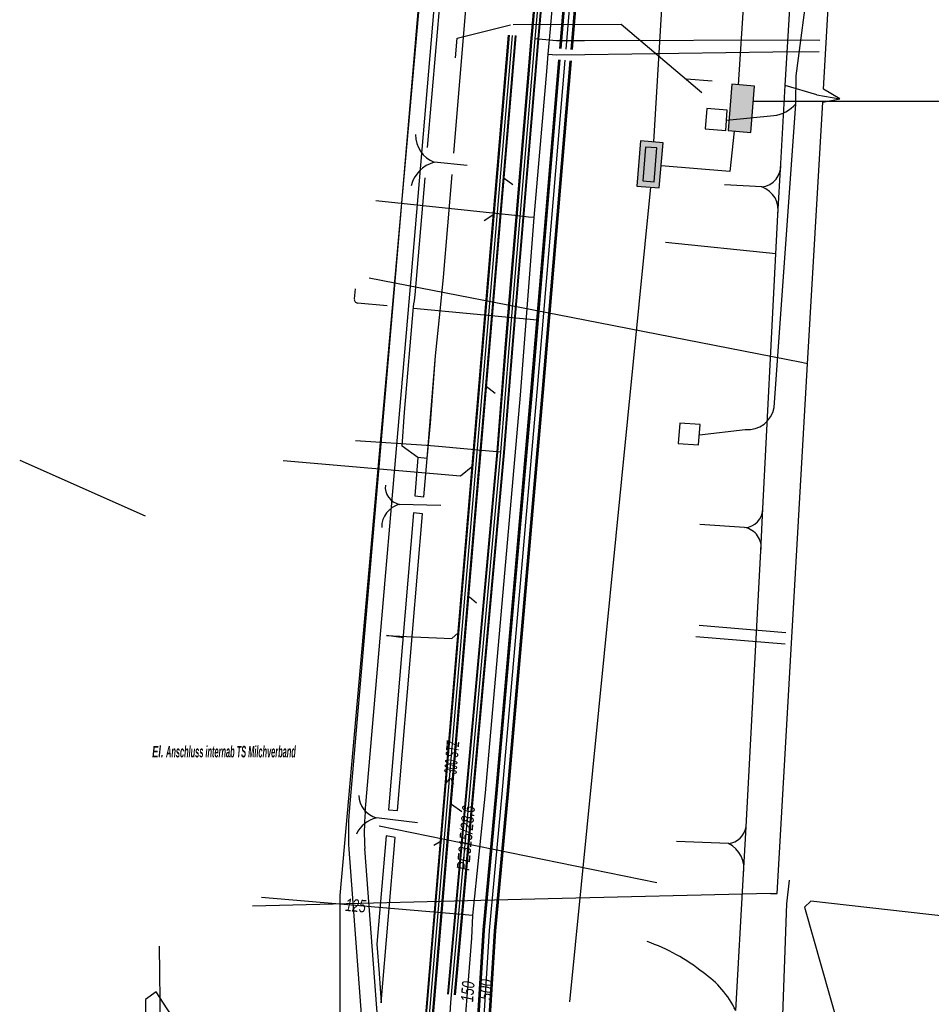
# Model space of a CAD drawing. Header units: metres. Extents: x 2695563 to 2696938, y 1260544 to 1262032.
# Tile 276 of 303: x 2696806 to 2696846, y 1261565 to 1261609. Entities that reach past the tile are written whole.
import ezdxf

# ---------------------------------------------------------------- set-up
doc = ezdxf.new("R2010")
doc.units = ezdxf.units.M
doc.linetypes.add('AUSGEZOGEN', pattern=[0])
for name, color, linetype in [('AW_LK_ Haltung Text', 7, 'AUSGEZOGEN'), ('AW_LK_Haltung', 24, 'AUSGEZOGEN'), ('EW_LK_Bauwerk_FL_Linie_Punkt', 1, 'AUSGEZOGEN'), ('EW_LK_Freitext_Text', 1, 'AUSGEZOGEN'), ('EW_LK_Trasseabs', 1, 'AUSGEZOGEN'), ('EW_LK_Trasserand', 1, 'AUSGEZOGEN'), ('FM_LK_SW_BAUWERK', 94, 'AUSGEZOGEN'), ('FM_LK_SW_TRASSEKANTE', 94, 'AUSGEZOGEN'), ('GA_LK_Leitung', 32, 'AUSGEZOGEN'), ('GA_LK_Leitung_Text', 32, 'AUSGEZOGEN'), ('TV_LK_LEITUNG', 92, 'AUSGEZOGEN'), ('WA_LK_Leitung', 171, 'AUSGEZOGEN'), ('WA_LK_Leitung_Text', 171, 'AUSGEZOGEN')]:
    doc.layers.add(name, color=color, linetype=linetype)
doc.styles.add('ARIAL', font='arial.ttf')
doc.styles.add('ARIALNARROW', font='ARIALN.TTF')
pattern_1 = [(0, (2703955, 1269100), (4050, 4050), [4050, -4050]), (90, (2703955, 1269100), (-4050, 4050), [4050, -4050])]
pattern_2 = [(0, (2708005, 1273150), (6075, 6075), [6075, -6075]), (90, (2708005, 1273150), (-6075, 6075), [6075, -6075])]

# ---------------------------------------------------------------- blocks, each defined once
blk = doc.blocks.new('COMPLEXOBJECT_1848')
at = {"layer": 'EW_LK_Trasserand', "color": 1, "linetype": 'AUSGEZOGEN', "transparency": 33554687}
blk.add_line((6820.7, 11564.661), (6820.129, 11572.289), dxfattribs=at)
for points in [[(6820.144, 11573.891), (6822.188, 11597.585), (6824.582, 11625.752), (6827.058, 11654.903), (6826.36, 11654.948), (6823.879, 11625.752), (6821.491, 11597.644), (6819.444, 11573.925)], [(6819.429, 11572.266), (6819.989, 11564.784), (6820.7, 11564.661)]]:
    blk.add_lwpolyline(points, dxfattribs=at)
for centre, radius, start, end in [((6831.493, 11572.986), 12.085, 175.5461, 183.4179), ((6831.789, 11572.981), 11.681, 175.5313, 183.3958)]:
    blk.add_arc(centre, radius, start, end, dxfattribs=at)
blk = doc.blocks.new('COMPLEXOBJECT_2035')
at = {"layer": 'EW_LK_Trasseabs', "color": 1, "linetype": 'AUSGEZOGEN', "transparency": 33554687}
blk.add_line((6813.119, 11562.615), (6810.927, 11565.975), dxfattribs=at)
blk.add_arc((6813.988, 11563.4), 1.171, 222.1186, 260.0355, dxfattribs=at)
blk = doc.blocks.new('COMPLEXOBJECT_2097')
at = {"layer": 'EW_LK_Trasseabs', "color": 1, "linetype": 'AUSGEZOGEN', "transparency": 33554687}
blk.add_lwpolyline([(6821.783, 11590.033), (6821.883, 11591.539), (6822.28, 11596.176)], dxfattribs=at)
blk.add_arc((6816.36, 11597.222), 6.011, 349.9825, 355.1364, dxfattribs=at)
blk = doc.blocks.new('COMPLEXOBJECT_2704')
at = {"layer": 'EW_LK_Trasseabs', "color": 1, "linetype": 'AUSGEZOGEN', "transparency": 33554687}
for centre, radius, start, end in [((6829.841, 11560.318), 8.339, 51.2747, 70.7893), ((6832.637, 11563.297), 4.278, 25.6119, 55.5401)]:
    blk.add_arc(centre, radius, start, end, dxfattribs=at)
blk = doc.blocks.new('COMPLEXOBJECT_2709')
at = {"layer": 'EW_LK_Trasseabs', "color": 1, "linetype": 'AUSGEZOGEN', "transparency": 33554687}
blk.add_line((6838.189, 11591.746), (6839.14, 11605.134), dxfattribs=at)
blk.add_arc((6837.03, 11591.94), 1.175, 264.3327, 350.478, dxfattribs=at)
blk = doc.blocks.new('COMPLEXOBJECT_2713')
at = {"layer": 'EW_LK_Trasseabs', "color": 1, "linetype": 'AUSGEZOGEN', "transparency": 33554687}
blk.add_line((6836.084, 11604.406), (6838.174, 11604.612), dxfattribs=at)
blk.add_arc((6838.035, 11606.024), 1.419, 275.6188, 321.1524, dxfattribs=at)

msp = doc.modelspace()

# ---------------------------------------------------------------- hatches: boundary and pattern name
at = {"layer": 'EW_LK_Bauwerk_FL_Linie_Punkt', "lineweight": 18, "transparency": 33554687}
h = msp.add_hatch(dxfattribs=at)
h.set_pattern_fill('MUSTER', color=1, scale=4050, style=0, pattern_type=2)
h.set_pattern_definition(pattern_1)
h.paths.add_polyline_path([(2696837.022, 1261603.767), (2696837.086, 1261604.665), (2696836.188, 1261604.729), (2696836.124, 1261603.831)], flags=0)
h = msp.add_hatch(dxfattribs=at)
h.set_pattern_fill('MUSTER', color=1, scale=4050, style=0, pattern_type=2)
h.set_pattern_definition(pattern_1)
h.paths.add_polyline_path([(2696835.892, 1261590.8), (2696834.994, 1261590.864), (2696834.93, 1261589.966), (2696835.828, 1261589.902)], flags=0)
at = {"layer": 'EW_LK_Trasserand', "lineweight": 18, "transparency": 33554687}
h = msp.add_hatch(dxfattribs=at)
h.set_pattern_fill('MUSTER', color=1, scale=6075, style=0, pattern_type=2)
h.set_pattern_definition(pattern_2)
h.paths.add_polyline_path([(2696821.67, 1261564.471), (2696821.099, 1261572.099), (2696821.096, 1261572.151), (2696821.093, 1261572.202), (2696821.091, 1261572.254), (2696821.089, 1261572.306), (2696821.087, 1261572.357), (2696821.085, 1261572.409), (2696821.083, 1261572.461), (2696821.082, 1261572.512), (2696821.081, 1261572.564), (2696821.08, 1261572.616), (2696821.079, 1261572.668), (2696821.079, 1261572.719), (2696821.079, 1261572.771), (2696821.079, 1261572.823), (2696821.079, 1261572.874), (2696821.079, 1261572.926), (2696821.08, 1261572.978), (2696821.081, 1261573.03), (2696821.082, 1261573.081), (2696821.083, 1261573.133), (2696821.085, 1261573.185), (2696821.087, 1261573.236), (2696821.089, 1261573.288), (2696821.091, 1261573.34), (2696821.094, 1261573.391), (2696821.097, 1261573.443), (2696821.1, 1261573.495), (2696821.103, 1261573.546), (2696821.106, 1261573.598), (2696821.11, 1261573.649), (2696821.114, 1261573.701), (2696823.158, 1261597.395), (2696825.552, 1261625.562), (2696828.028, 1261654.713), (2696827.33, 1261654.758), (2696824.849, 1261625.562), (2696822.461, 1261597.454), (2696820.414, 1261573.735), (2696820.41, 1261573.682), (2696820.406, 1261573.628), (2696820.403, 1261573.575), (2696820.399, 1261573.521), (2696820.396, 1261573.468), (2696820.393, 1261573.414), (2696820.391, 1261573.361), (2696820.388, 1261573.307), (2696820.386, 1261573.254), (2696820.384, 1261573.2), (2696820.383, 1261573.147), (2696820.381, 1261573.093), (2696820.38, 1261573.04), (2696820.379, 1261572.986), (2696820.378, 1261572.933), (2696820.378, 1261572.879), (2696820.378, 1261572.825), (2696820.378, 1261572.772), (2696820.378, 1261572.718), (2696820.378, 1261572.665), (2696820.379, 1261572.611), (2696820.38, 1261572.558), (2696820.381, 1261572.504), (2696820.382, 1261572.451), (2696820.384, 1261572.397), (2696820.386, 1261572.343), (2696820.388, 1261572.29), (2696820.39, 1261572.236), (2696820.393, 1261572.183), (2696820.396, 1261572.129), (2696820.399, 1261572.076), (2696820.959, 1261564.594)], flags=0)
h = msp.add_hatch(dxfattribs=at)
h.set_pattern_fill('MUSTER', color=1, scale=6075, style=0, pattern_type=2)
h.set_pattern_definition(pattern_2)
h.paths.add_polyline_path([(2696823.705, 1261587.616), (2696823.847, 1261589.308), (2696823.448, 1261589.341), (2696823.306, 1261587.649)], flags=0)
h = msp.add_hatch(dxfattribs=at)
h.set_pattern_fill('MUSTER', color=1, scale=6075, style=0, pattern_type=2)
h.set_pattern_definition(pattern_2)
h.paths.add_polyline_path([(2696822.539, 1261573.781), (2696823.641, 1261586.866), (2696823.243, 1261586.899), (2696822.141, 1261573.814)], flags=0)
h = msp.add_hatch(dxfattribs=at)
h.set_pattern_fill('MUSTER', color=1, scale=6075, style=0, pattern_type=2)
h.set_pattern_definition(pattern_2)
h.paths.add_polyline_path([(2696822.442, 1261572.589), (2696822.041, 1261572.665), (2696821.639, 1261567.891), (2696821.734, 1261566.593), (2696821.828, 1261565.296)], flags=0)
at = {"layer": 'FM_LK_SW_BAUWERK', "transparency": 33554687}
for points in [[(2696838.294, 1261605.72), (2696837.298, 1261605.803), (2696837.127, 1261603.76), (2696838.124, 1261603.677)], [(2696834.26, 1261603.222), (2696833.263, 1261603.306), (2696833.096, 1261601.313), (2696834.092, 1261601.229)], [(2696833.99, 1261602.994), (2696833.491, 1261603.035), (2696833.366, 1261601.541), (2696833.864, 1261601.499)]]:
    msp.add_hatch(color=7, dxfattribs=at).paths.add_polyline_path(points)

# ---------------------------------------------------------------- linework, layer by layer
at = {"layer": 'AW_LK_Haltung', "color": 24, "linetype": 'AUSGEZOGEN', "transparency": 33554687}
for p, q in [((2696832.41, 1261608.44), (2696827.65, 1261608.42)), ((2696835.969, 1261605.428), (2696832.41, 1261608.44)), ((2696836.43, 1261605.94), (2696835.299, 1261606.026)), ((2696827.628, 1261601.375), (2696827.25, 1261601.643)), ((2696826.363, 1261599.793), (2696826.791, 1261600.068)), ((2696826.85, 1261592.169), (2696826.456, 1261592.469)), ((2696805.877, 1261589.222), (2696811.408, 1261586.766)), ((2696826.023, 1261582.919), (2696825.722, 1261583.189)), ((2696839.672, 1261581.609), (2696835.849, 1261581.932)), ((2696822.81, 1261581.39), (2696822.06, 1261581.49)), ((2696822.06, 1261581.49), (2696823.236, 1261581.438)), ((2696839.643, 1261581.11), (2696835.707, 1261581.442)), ((2696825.379, 1261573.722), (2696824.932, 1261574.044)), ((2696824.154, 1261572.249), (2696824.497, 1261572.456)), ((2696812.03, 1261567.8), (2696812.09, 1261563.34))]:
    msp.add_line(p, q, dxfattribs=at)
at = {"layer": 'AW_LK_Haltung', "linetype": 'AUSGEZOGEN', "transparency": 33554687}
for p, q in [((2696823.005, 1261555.491), (2696827.446, 1261607.972)), ((2696823.025, 1261555.49), (2696827.466, 1261607.971)), ((2696823.044, 1261555.488), (2696827.485, 1261607.969)), ((2696823.304, 1261555.466), (2696827.745, 1261607.947)), ((2696823.323, 1261555.464), (2696827.764, 1261607.945)), ((2696823.343, 1261555.463), (2696827.784, 1261607.944))]:
    msp.add_line(p, q, dxfattribs=at)
at = {"layer": 'AW_LK_Haltung', "color": 255, "transparency": 33554687}
msp.add_line((2696823.174, 1261555.477), (2696827.615, 1261607.958), dxfattribs=at)
at = {"layer": 'AW_LK_Haltung', "color": 24, "linetype": 'AUSGEZOGEN', "transparency": 33554687}
for points in [[(2696825.104, 1261606.972), (2696825.181, 1261607.836), (2696827.525, 1261608.42)], [(2696817.5, 1261589.21), (2696825.33, 1261588.54), (2696825.87, 1261588.98)], [(2696823.236, 1261581.438), (2696824.934, 1261581.364), (2696825.215, 1261581.608)]]:
    msp.add_lwpolyline(points, dxfattribs=at)
at = {"layer": 'EW_LK_Bauwerk_FL_Linie_Punkt', "color": 1, "linetype": 'AUSGEZOGEN', "transparency": 33554687}
for p, q in [((2696830.807, 1261595.401), (2696821.298, 1261597.258)), ((2696829.198, 1261569.881), (2696816.146, 1261569.568))]:
    msp.add_line(p, q, dxfattribs=at)
for points in [[(2696837.022, 1261603.767), (2696837.086, 1261604.665), (2696836.188, 1261604.729), (2696836.124, 1261603.831), (2696837.022, 1261603.767)], [(2696835.892, 1261590.8), (2696834.994, 1261590.864), (2696834.93, 1261589.966), (2696835.828, 1261589.902), (2696835.892, 1261590.8)]]:
    msp.add_lwpolyline(points, close=True, dxfattribs=at)
at = {"layer": 'EW_LK_Trasseabs', "color": 1, "linetype": 'AUSGEZOGEN', "transparency": 33554687}
for p, q in [((2696823.873, 1261603.021), (2696825.078, 1261617.179)), ((2696825.027, 1261602.76), (2696826.233, 1261617.063)), ((2696839.648, 1261605.741), (2696840.214, 1261615.469)), ((2696839.449, 1261602.308), (2696839.648, 1261605.741)), ((2696841.042, 1261605.338), (2696839.648, 1261605.741)), ((2696841.042, 1261605.338), (2696842.057, 1261605.165)), ((2696825.614, 1261602.213), (2696824.161, 1261602.365)), ((2696839.323, 1261600.039), (2696839.449, 1261602.308)), ((2696823.32, 1261596.522), (2696823.759, 1261601.678)), ((2696838.614, 1261601.273), (2696836.975, 1261601.372)), ((2696839.228, 1261598.328), (2696834.363, 1261598.824)), ((2696820.64, 1261596.334), (2696820.688, 1261596.786)), ((2696820.64, 1261596.334), (2696820.688, 1261596.786)), ((2696822.087, 1261596.032), (2696820.785, 1261596.157)), ((2696828.709, 1261595.399), (2696823.244, 1261595.922)), ((2696824.224, 1261593.829), (2696824.42, 1261595.793)), ((2696824.224, 1261593.829), (2696824.42, 1261595.793)), ((2696840.36, 1261593.535), (2696830.807, 1261595.401)), ((2696823.85, 1261589.307), (2696824.224, 1261593.829)), ((2696840.638, 1261593.48), (2696840.36, 1261593.535)), ((2696835.86, 1261590.351), (2696837.884, 1261590.581)), ((2696823.445, 1261589.342), (2696822.753, 1261589.843)), ((2696823.445, 1261589.342), (2696822.753, 1261589.843)), ((2696824.451, 1261587.234), (2696822.618, 1261587.28)), ((2696838.572, 1261585.229), (2696838.661, 1261587.1)), ((2696837.857, 1261586.257), (2696835.884, 1261586.395)), ((2696837.925, 1261573.06), (2696838.572, 1261585.229)), ((2696823.429, 1261573.235), (2696821.616, 1261573.46)), ((2696833.982, 1261570.596), (2696821.738, 1261573.085)), ((2696837.807, 1261570.982), (2696837.925, 1261573.06)), ((2696837.151, 1261572.322), (2696834.854, 1261572.413)), ((2696837.465, 1261564.956), (2696837.807, 1261570.982)), ((2696839.006, 1261570.116), (2696829.198, 1261569.881)), ((2696840.503, 1261569.517), (2696843.516, 1261558.914)), ((2696811.897, 1261565.785), (2696811.434, 1261565.45)), ((2696811.434, 1261565.45), (2696811.318, 1261558.4))]:
    msp.add_line(p, q, dxfattribs=at)
for points in [[(2696840.11, 1261604.944), (2696840.126, 1261606.179), (2696840.712, 1261610.54), (2696841.234, 1261618.828), (2696841.766, 1261628.099), (2696842.517, 1261640.965)], [(2696842.057, 1261605.165), (2696841.338, 1261605.591), (2696842.255, 1261621.462)], [(2696840.638, 1261593.48), (2696841.305, 1261605.018), (2696842.057, 1261605.165)], [(2696824.42, 1261595.793), (2696824.57, 1261597.298), (2696824.949, 1261601.821)], [(2696838.661, 1261587.1), (2696839.228, 1261598.328), (2696839.323, 1261600.039)], [(2696823.85, 1261589.307), (2696823.996, 1261590.86), (2696824.224, 1261593.829)], [(2696839.006, 1261570.116), (2696839.288, 1261570.122), (2696840.638, 1261593.48)], [(2696877.249, 1261567.831), (2696861.475, 1261567.451), (2696840.778, 1261569.788), (2696840.503, 1261569.517)]]:
    msp.add_lwpolyline(points, dxfattribs=at)
for centre, radius, start, end in [((2696824.658, 1261603.593), 1.325, 180.564, 247.9834), ((2696824.564, 1261600.949), 1.473, 105.8883, 165.1139), ((2696838.508, 1261602.213), 0.946, 276.45, 5.7594), ((2696838.262, 1261600.25), 1.082, 348.7479, 71.0115), ((2696820.797, 1261596.314), 0.158, 172.8581, 265.7912), ((2696820.797, 1261596.314), 0.158, 172.8581, 265.7912), ((2696822.797, 1261588.052), 0.793, 174.2247, 256.9778), ((2696822.888, 1261586.275), 1.041, 105.0295, 180.638), ((2696837.826, 1261587.092), 0.835, 272.1444, 0.5686), ((2696837.708, 1261585.391), 0.879, 349.4055, 80.2337), ((2696821.877, 1261574.461), 1.034, 180.7699, 255.3649), ((2696821.923, 1261572.178), 1.318, 103.4604, 154.9989), ((2696837.031, 1261573.223), 0.909, 277.5862, 349.686), ((2696836.59, 1261571.217), 1.24, 349.091, 63.0773)]:
    msp.add_arc(centre, radius, start, end, dxfattribs=at)
at = {"layer": 'EW_LK_Trasserand', "color": 1, "linetype": 'AUSGEZOGEN', "transparency": 33554687}
for points in [[(2696823.705, 1261587.616), (2696823.847, 1261589.308), (2696823.448, 1261589.341), (2696823.306, 1261587.649), (2696823.705, 1261587.616)], [(2696822.539, 1261573.781), (2696823.641, 1261586.866), (2696823.243, 1261586.899), (2696822.141, 1261573.814), (2696822.539, 1261573.781)], [(2696822.442, 1261572.589), (2696822.041, 1261572.665), (2696821.639, 1261567.891), (2696821.734, 1261566.593), (2696821.828, 1261565.296), (2696822.442, 1261572.589)]]:
    msp.add_lwpolyline(points, close=True, dxfattribs=at)
at = {"layer": 'FM_LK_SW_BAUWERK', "color": 94, "transparency": 33554687}
for points in [[(2696838.294, 1261605.72), (2696837.298, 1261605.803), (2696837.127, 1261603.76), (2696838.124, 1261603.677), (2696838.294, 1261605.72)], [(2696834.26, 1261603.222), (2696833.263, 1261603.306), (2696833.096, 1261601.313), (2696834.092, 1261601.229), (2696834.26, 1261603.222)], [(2696833.99, 1261602.994), (2696833.491, 1261603.035), (2696833.366, 1261601.541), (2696833.864, 1261601.499), (2696833.99, 1261602.994)]]:
    msp.add_lwpolyline(points, close=True, dxfattribs=at)
at = {"layer": 'FM_LK_SW_TRASSEKANTE', "color": 94, "linetype": 'AUSGEZOGEN', "transparency": 33554687}
for p, q in [((2696835.025, 1261623.502), (2696833.84, 1261603.257)), ((2696838.74, 1261623.801), (2696837.574, 1261605.78)), ((2696838.239, 1261605.06), (2696872.619, 1261605.031)), ((2696833.706, 1261601.262), (2696830.129, 1261565.337))]:
    msp.add_line(p, q, dxfattribs=at)
msp.add_lwpolyline([(2696837.392, 1261603.738), (2696837.21, 1261601.96), (2696834.174, 1261602.199)], dxfattribs=at)
at = {"layer": 'GA_LK_Leitung', "linetype": 'AUSGEZOGEN', "transparency": 33554687}
for p, q in [((2696828.444, 1261607.835), (2696829.851, 1261623.627)), ((2696828.463, 1261607.833), (2696829.87, 1261623.625)), ((2696828.481, 1261607.832), (2696829.888, 1261623.623)), ((2696828.743, 1261607.808), (2696830.15, 1261623.601)), ((2696828.761, 1261607.807), (2696830.168, 1261623.599)), ((2696828.78, 1261607.805), (2696830.187, 1261623.597)), ((2696827.314, 1261594.352), (2696828.444, 1261607.834)), ((2696827.332, 1261594.35), (2696828.463, 1261607.833)), ((2696827.351, 1261594.349), (2696828.481, 1261607.831)), ((2696827.613, 1261594.327), (2696828.743, 1261607.809)), ((2696827.632, 1261594.326), (2696828.761, 1261607.807)), ((2696827.65, 1261594.324), (2696828.78, 1261607.806)), ((2696826.934, 1261589.59), (2696827.314, 1261594.352)), ((2696826.953, 1261589.589), (2696827.332, 1261594.35)), ((2696826.971, 1261589.587), (2696827.351, 1261594.349)), ((2696827.233, 1261589.565), (2696827.613, 1261594.327)), ((2696827.251, 1261589.563), (2696827.632, 1261594.326)), ((2696827.27, 1261589.562), (2696827.65, 1261594.324)), ((2696824.76, 1261565.679), (2696826.934, 1261589.59)), ((2696824.779, 1261565.678), (2696826.953, 1261589.589)), ((2696824.797, 1261565.676), (2696826.971, 1261589.587)), ((2696825.059, 1261565.652), (2696827.233, 1261589.565)), ((2696825.077, 1261565.65), (2696827.251, 1261589.563)), ((2696825.096, 1261565.649), (2696827.27, 1261589.562))]:
    msp.add_line(p, q, dxfattribs=at)
at = {"layer": 'GA_LK_Leitung', "color": 255, "linetype": 'AUSGEZOGEN', "transparency": 33554687}
for p, q in [((2696828.612, 1261607.82), (2696830.019, 1261623.612)), ((2696827.482, 1261594.338), (2696828.612, 1261607.82)), ((2696827.102, 1261589.576), (2696827.482, 1261594.338)), ((2696824.928, 1261565.664), (2696827.102, 1261589.576))]:
    msp.add_line(p, q, dxfattribs=at)
at = {"layer": 'GA_LK_Leitung', "color": 32, "linetype": 'AUSGEZOGEN', "transparency": 33554687}
msp.add_line((2696823.826, 1261589.881), (2696820.696, 1261590.086), dxfattribs=at)
for points in [[(2696828.612, 1261607.82), (2696829.553, 1261607.727), (2696830.793, 1261607.731), (2696840.431, 1261607.763), (2696841.181, 1261607.75)], [(2696827.102, 1261589.576), (2696826.584, 1261589.624), (2696824.356, 1261589.832), (2696823.826, 1261589.881)], [(2696824.605, 1261560.861), (2696824.627, 1261561.184), (2696824.903, 1261565.295), (2696824.928, 1261565.664)]]:
    msp.add_lwpolyline(points, dxfattribs=at)
at = {"layer": 'TV_LK_LEITUNG', "color": 92, "linetype": 'AUSGEZOGEN', "transparency": 33554687}
for points in [[(2696824.94, 1261625.496), (2696819.994, 1261570.04), (2696819.994, 1261552.354), (2696821.821, 1261547.697)], [(2696821.821, 1261547.697), (2696822.054, 1261548.018), (2696838.813, 1261549.408), (2696839.458, 1261551.625), (2696839.475, 1261555.702), (2696839.486, 1261558.235), (2696839.509, 1261563.931), (2696839.721, 1261569.668), (2696839.838, 1261570.713)]]:
    msp.add_lwpolyline(points, dxfattribs=at)
at = {"layer": 'WA_LK_Leitung', "linetype": 'AUSGEZOGEN', "transparency": 33554687}
for p, q in [((2696829.704, 1261607.38), (2696830.955, 1261622.236)), ((2696829.735, 1261607.377), (2696830.986, 1261622.233)), ((2696829.766, 1261607.374), (2696831.017, 1261622.23)), ((2696830.202, 1261607.338), (2696831.453, 1261622.192)), ((2696830.233, 1261607.335), (2696831.484, 1261622.189)), ((2696830.264, 1261607.332), (2696831.515, 1261622.186)), ((2696828.431, 1261592.255), (2696829.662, 1261606.882)), ((2696828.462, 1261592.252), (2696829.693, 1261606.879)), ((2696828.493, 1261592.25), (2696829.724, 1261606.876)), ((2696828.929, 1261592.212), (2696830.16, 1261606.84)), ((2696828.96, 1261592.21), (2696830.191, 1261606.837)), ((2696828.991, 1261592.207), (2696830.222, 1261606.834)), ((2696826.883, 1261574.54), (2696828.431, 1261592.255)), ((2696826.914, 1261574.537), (2696828.462, 1261592.252)), ((2696826.945, 1261574.535), (2696828.493, 1261592.25)), ((2696827.381, 1261574.495), (2696828.929, 1261592.212)), ((2696827.412, 1261574.493), (2696828.96, 1261592.21)), ((2696827.443, 1261574.49), (2696828.991, 1261592.207)), ((2696826.322, 1261568.515), (2696826.883, 1261574.54)), ((2696826.353, 1261568.512), (2696826.914, 1261574.537)), ((2696826.384, 1261568.51), (2696826.945, 1261574.535)), ((2696826.82, 1261568.476), (2696827.381, 1261574.495)), ((2696826.851, 1261568.474), (2696827.412, 1261574.493)), ((2696826.882, 1261568.471), (2696827.443, 1261574.49)), ((2696825.925, 1261562.143), (2696826.322, 1261568.515)), ((2696825.956, 1261562.142), (2696826.353, 1261568.512)), ((2696825.988, 1261562.14), (2696826.384, 1261568.51)), ((2696826.424, 1261562.112), (2696826.82, 1261568.476)), ((2696826.456, 1261562.11), (2696826.851, 1261568.474)), ((2696826.487, 1261562.109), (2696826.882, 1261568.471))]:
    msp.add_line(p, q, dxfattribs=at)
at = {"layer": 'WA_LK_Leitung', "color": 255, "linetype": 'AUSGEZOGEN', "transparency": 33554687}
for p, q in [((2696829.984, 1261607.356), (2696831.235, 1261622.211)), ((2696828.711, 1261592.231), (2696829.942, 1261606.858)), ((2696827.163, 1261574.515), (2696828.711, 1261592.231)), ((2696826.602, 1261568.493), (2696827.163, 1261574.515)), ((2696826.206, 1261562.126), (2696826.602, 1261568.493))]:
    msp.add_line(p, q, dxfattribs=at)
at = {"layer": 'WA_LK_Leitung', "color": 7, "linetype": 'AUSGEZOGEN', "transparency": 33554687}
msp.add_line((2696825.874, 1261569.149), (2696816.54, 1261569.951), dxfattribs=at)
for points in [[(2696829.195, 1261607.135), (2696829.291, 1261608.242), (2696830.454, 1261621.675), (2696832.464, 1261644.463), (2696832.833, 1261648.729), (2696832.888, 1261649.359), (2696833.508, 1261656.74), (2696830.569, 1261659.77)], [(2696825.366, 1261562.415), (2696825.824, 1261568.155), (2696825.874, 1261569.149), (2696826.423, 1261574.564), (2696827.967, 1261592.095), (2696828.571, 1261599.922), (2696829.128, 1261606.365), (2696829.195, 1261607.135)], [(2696829.195, 1261607.135), (2696829.541, 1261607.101), (2696830.802, 1261607.119), (2696839.104, 1261607.238), (2696841.152, 1261607.245)], [(2696828.571, 1261599.922), (2696828.322, 1261599.948), (2696827.856, 1261599.997), (2696821.583, 1261600.657)]]:
    msp.add_lwpolyline(points, dxfattribs=at)

# ---------------------------------------------------------------- block references
at = {"layer": 'EW_LK_Trasseabs', "color": 1, "linetype": 'AUSGEZOGEN', "lineweight": -3, "transparency": 33554687}
for name in ['COMPLEXOBJECT_2713', 'COMPLEXOBJECT_2709', 'COMPLEXOBJECT_2097', 'COMPLEXOBJECT_2704', 'COMPLEXOBJECT_2035']:
    msp.add_blockref(name, (2690000.97, 1249999.81), dxfattribs=at)
at = {"layer": 'EW_LK_Trasserand', "color": 1, "linetype": 'AUSGEZOGEN', "lineweight": -3, "transparency": 33554687}
msp.add_blockref('COMPLEXOBJECT_1848', (2690000.97, 1249999.81), dxfattribs=at)

# ---------------------------------------------------------------- texts
at = {"layer": 'AW_LK_ Haltung Text', "color": 24, "transparency": 33554687, "insert": (2696824.918, 1261575.882), "char_height": 0.55705, "width": 2.75543, "attachment_point": 5, "rotation": 85.1508, "style": 'ARIAL'}
msp.add_mtext('\\A1;{\\fArial|i1|b0;\\H0.557054;\\W0.700000;\\C24;> \\W0.490000;300 STZ}\\P', dxfattribs=at)
at = {"layer": 'EW_LK_Freitext_Text', "color": 1, "transparency": 33554687, "insert": (2696814.89, 1261576.373), "char_height": 0.5075, "width": 7.93548, "attachment_point": 5, "style": 'ARIALNARROW'}
msp.add_mtext('\\A1;{\\fArial Narrow|i1|b1;\\H0.507500;\\W0.700000;\\C1;El. \\W0.490000;Anschluss internab TS Milchverband}\\P', dxfattribs=at)
at = {"layer": 'GA_LK_Leitung_Text', "color": 32, "transparency": 33554687, "insert": (2696825.562, 1261572.567), "char_height": 0.55825, "width": 3.05968, "attachment_point": 5, "rotation": 84.8052, "style": 'ARIAL'}
msp.add_mtext('\\A1;{\\fArial|i1|b0;\\H0.558250;\\W0.700000;\\C32;PE315/28.6}\\P', dxfattribs=at)
at = {"layer": 'WA_LK_Leitung_Text', "color": 7, "transparency": 33554687, "char_height": 0.55426, "attachment_point": 5, "style": 'ARIAL'}
for s, insert, width, rotation in [('\\A1;{\\fArial|i1|b0;\\H0.554263;\\W0.700000;\\C7;125}\\P', (2696820.698, 1261569.588), 1.10014, 355.0887), ('\\A1;{\\fArial|i1|b0;\\H0.554263;\\W0.700000;\\C7;150}\\P', (2696825.642, 1261565.796), 1.10014, 85.4379), ('\\A1;{\\fArial|i1|b0;\\H0.554263;\\W0.700000;\\C7;500}\\P', (2696826.446, 1261565.883), 1.10633, 86.4414)]:
    msp.add_mtext(s, dxfattribs=dict(at, insert=insert, width=width, rotation=rotation))

doc.saveas('drawing.dxf')
